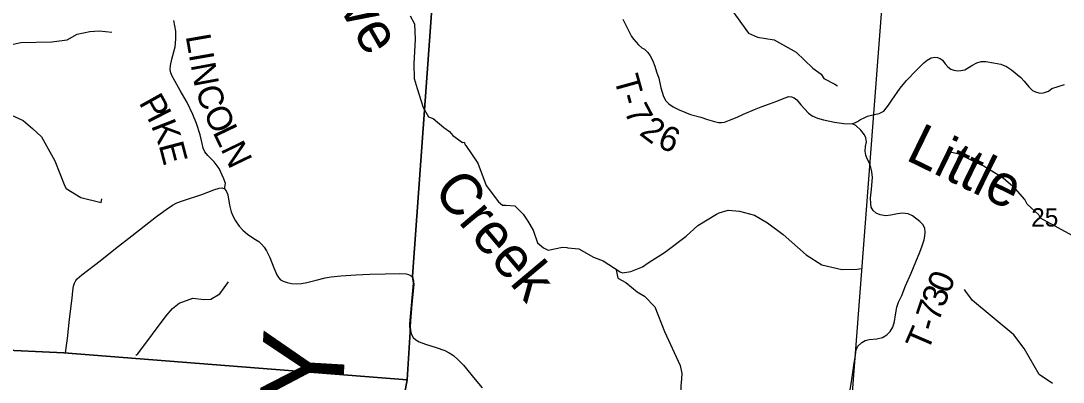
# Model space of a CAD drawing. Extents: x 1878108 to 2183446, y 146837 to 508383.
# Drawn here: x 2005354 to 2017962, y 246251 to 250622 of the extents above; entities that cross this region are included whole.
import ezdxf

# ---------------------------------------------------------------- set-up
doc = ezdxf.new("R2010")
doc.units = 0
for name, color, linetype in [('GM_X_Adjacent_County', 7, 'Continuous'), ('GM_X_Adjacent_County_Text', 7, 'Continuous'), ('GM_X_County', 7, 'Continuous'), ('GM_X_County_Road', 7, 'Continuous'), ('GM_X_County_Road_Text', 7, 'Continuous'), ('GM_X_Minor_River', 7, 'Continuous'), ('GM_X_Minor_River_Text', 7, 'Continuous'), ('GM_X_Section', 7, 'Continuous'), ('GM_X_Section_Text', 7, 'Continuous'), ('GM_X_State_Route', 7, 'Continuous'), ('GM_X_Township', 7, 'Continuous'), ('GM_X_Township_Road', 7, 'Continuous'), ('GM_X_Township_Road_Text', 7, 'Continuous')]:
    doc.layers.add(name, color=color, linetype=linetype)

msp = doc.modelspace()

# ---------------------------------------------------------------- linework, layer by layer
at = {"layer": 'GM_X_Adjacent_County'}
msp.add_lwpolyline([(2004152, 246687), (2005876, 246607), (2010027, 246281), (2009980, 246018)], dxfattribs=at)
at = {"layer": 'GM_X_County'}
msp.add_lwpolyline([(2009980, 246018), (2010027, 246281), (2005876, 246607), (2004152, 246687)], dxfattribs=at)
at = {"layer": 'GM_X_County_Road'}
msp.add_lwpolyline([(2007817, 248591), (2007821, 248610), (2007828, 248653), (2007810, 248709), (2007753, 248834), (2007694, 248917), (2007618, 248994), (2007581, 249038), (2007561, 249080), (2007548, 249139), (2007523, 249245), (2007479, 249381), (2007434, 249490), (2007367, 249634), (2007280, 249781), (2007219, 249888), (2007183, 249951), (2007169, 249992), (2007161, 250034), (2007163, 250082), (2007181, 250157), (2007219, 250306), (2007230, 250402), (2007227, 250496), (2007205, 250628)], dxfattribs=at)
at = {"layer": 'GM_X_Minor_River'}
for points in [[(2013772, 251010), (2014072, 250589), (2014154, 250472), (2014265, 250425), (2014465, 250392), (2014734, 250245), (2014934, 250048), (2015034, 249977), (2015066, 249926), (2015200, 249857), (2015234, 249835)], [(2010063, 250684), (2010115, 250586), (2010125, 250399), (2010107, 250104), (2010111, 249923), (2010147, 249805), (2010221, 249574), (2010285, 249462), (2010341, 249442), (2010471, 249332), (2010541, 249284), (2010579, 249234), (2010697, 249152), (2010715, 249154), (2010727, 249124), (2010737, 249114), (2010883, 248899), (2010983, 248630), (2011131, 248432), (2011181, 248394), (2011219, 248392), (2011328, 248384), (2011432, 248284), (2011486, 248198)], [(2004600, 249855), (2004761, 250044), (2004843, 250110), (2004983, 250172), (2005107, 250254), (2005245, 250334), (2005352, 250360), (2005727, 250369), (2005915, 250391), (2006037, 250463), (2006190, 250492), (2006300, 250501), (2006455, 250486)], [(2004105, 249555), (2004409, 249825), (2004489, 249871), (2004624, 249852), (2004802, 249728), (2005137, 249531), (2005381, 249417), (2005496, 249321), (2005603, 249219), (2005767, 248927), (2005888, 248621), (2005903, 248592), (2006079, 248486), (2006325, 248426), (2006334, 248470)], [(2018117, 248003), (2017688, 248235), (2017666, 248275), (2017526, 248403), (2017500, 248459), (2017380, 248595), (2017352, 248617), (2017236, 248717), (2016994, 248869), (2016699, 249011), (2016597, 249033), (2016597, 249031)], [(2011486, 248198), (2011550, 248088), (2011604, 247935), (2011678, 247877), (2011732, 247849), (2011908, 247884), (2011960, 247880), (2011972, 247878), (2012103, 247866), (2012283, 247764), (2012399, 247720), (2012603, 247584), (2012631, 247574), (2012734, 247589), (2012872, 247647), (2012944, 247696), (2013139, 247818), (2013403, 248016), (2013544, 248145), (2013770, 248284), (2013803, 248300), (2013911, 248332), (2014047, 248318), (2014227, 248271), (2014386, 248179), (2014576, 248039), (2014854, 247792), (2015044, 247672), (2015283, 247613), (2015471, 247619), (2015525, 247627), (2015521, 247625)], [(2012555, 247610), (2012576, 247511), (2012674, 247457), (2012811, 247345), (2012899, 247292)], [(2006744, 246576), (2006771, 246593), (2007112, 247053), (2007190, 247143), (2007270, 247205), (2007434, 247268), (2007569, 247251), (2007653, 247257), (2007763, 247321), (2007865, 247463)], [(2017832, 246234), (2017672, 246342), (2017492, 246658), (2017367, 246823), (2016865, 247238), (2016784, 247346), (2016767, 247373)], [(2012899, 247292), (2013021, 247164), (2013139, 246865), (2013328, 246452), (2013349, 246357), (2013342, 246237), (2013337, 246209), (2013344, 245910), (2013444, 245604), (2013458, 245517), (2013524, 245405), (2013665, 245296), (2013809, 245111), (2013907, 244990), (2014384, 244610), (2014515, 244517), (2014687, 244315), (2014752, 244179), (2014762, 244110)]]:
    msp.add_lwpolyline(points, dxfattribs=at)
at = {"layer": 'GM_X_Section'}
msp.add_lwpolyline([(2015798, 251134), (2021200, 250855), (2020937, 245497), (2015391, 245807)], close=True, dxfattribs=at)
at = {"layer": 'GM_X_State_Route'}
msp.add_lwpolyline([(2005895, 246605), (2005917, 246781), (2005942, 247014), (2005973, 247267), (2005983, 247354), (2005991, 247414), (2006004, 247448), (2006020, 247481), (2006037, 247502), (2006092, 247549), (2006314, 247719), (2006498, 247870), (2006696, 248023), (2006996, 248254), (2007113, 248341), (2007188, 248391), (2007242, 248419), (2007320, 248448), (2007544, 248521), (2007687, 248576), (2007752, 248598), (2007789, 248600), (2007817, 248591), (2007839, 248567), (2007856, 248517), (2007879, 248393), (2007900, 248312), (2007920, 248264), (2007951, 248204), (2007996, 248138), (2008040, 248089), (2008096, 248041), (2008173, 247991), (2008231, 247951), (2008266, 247922), (2008296, 247884), (2008324, 247840), (2008364, 247759), (2008413, 247635), (2008451, 247548), (2008471, 247516), (2008496, 247490), (2008527, 247471), (2008575, 247456), (2008627, 247446), (2008684, 247442), (2008747, 247445), (2008814, 247457), (2008927, 247486), (2009035, 247512), (2009108, 247526), (2009226, 247537), (2009406, 247549), (2009574, 247559), (2009760, 247563), (2009932, 247564), (2010016, 247561), (2010044, 247552), (2010078, 247533), (2010096, 247509), (2010105, 247474), (2010108, 247431), (2010085, 247193), (2010066, 246990), (2010064, 246922), (2010066, 246881), (2010077, 246836), (2010101, 246793), (2010134, 246762), (2010173, 246740), (2010247, 246711), (2010377, 246671), (2010484, 246633), (2010537, 246606), (2010588, 246574), (2010646, 246523), (2010709, 246456), (2010850, 246285), (2010934, 246182)], dxfattribs=at)
at = {"layer": 'GM_X_Township'}
for points in [[(2004300, 278840), (2009628, 278502), (2010382, 278455), (2012135, 278344), (2012117, 278083), (2011913, 274387), (2011747, 271387), (2011269, 264406), (2011141, 262669), (2010609, 254968), (2010345, 251810), (2010321, 250716), (2010093, 247533), (2010103, 247448), (2010061, 246956), (2010065, 246858), (2010027, 246281), (2005876, 246607), (2004152, 246687)], [(2009980, 246018), (2010027, 246281), (2010065, 246858), (2010061, 246956), (2010103, 247448), (2010093, 247533), (2010321, 250716), (2010345, 251810), (2010609, 254968), (2011141, 262669), (2011269, 264406), (2011747, 271387)]]:
    msp.add_lwpolyline(points, dxfattribs=at)
at = {"layer": 'GM_X_Township_Road'}
for points in [[(2012635, 250642), (2012685, 250546), (2012741, 250433), (2012769, 250395), (2012826, 250331), (2012864, 250296), (2012898, 250278), (2012939, 250238), (2012968, 250198), (2012996, 250145), (2013023, 250072), (2013045, 250004), (2013071, 249928), (2013097, 249813), (2013127, 249707), (2013156, 249656), (2013193, 249618), (2013245, 249582), (2013318, 249546), (2013453, 249490), (2013578, 249455), (2013659, 249430), (2013746, 249403), (2013794, 249393), (2013829, 249393), (2013865, 249398), (2013927, 249420), (2014020, 249458), (2014094, 249494), (2014227, 249549), (2014311, 249581), (2014410, 249619), (2014498, 249652), (2014589, 249688), (2014642, 249706), (2014678, 249703), (2014710, 249689), (2014739, 249668), (2014791, 249607), (2014881, 249504), (2014925, 249472), (2014990, 249445), (2015065, 249426), (2015195, 249398), (2015311, 249380), (2015415, 249378)], [(2015415, 249378), (2015473, 249403), (2015512, 249429), (2015548, 249444), (2015597, 249470), (2015675, 249490), (2015735, 249503), (2015794, 249529), (2015851, 249603), (2015888, 249662), (2015992, 249807), (2016068, 249902), (2016192, 250031), (2016278, 250115), (2016316, 250147), (2016366, 250173), (2016410, 250181), (2016443, 250177), (2016476, 250165), (2016501, 250145), (2016535, 250102), (2016568, 250065), (2016603, 250039), (2016639, 250027), (2016687, 250018), (2016725, 250020), (2016774, 250031), (2016859, 250082), (2016919, 250116), (2016971, 250129), (2017025, 250132), (2017121, 250116), (2017208, 250099), (2017278, 250069), (2017338, 250031), (2017449, 249936), (2017491, 249891), (2017546, 249822), (2017593, 249779), (2017626, 249763), (2017667, 249751), (2017705, 249748), (2017738, 249754), (2017783, 249773), (2017827, 249802), (2017902, 249829), (2017979, 249853)], [(2015384, 246157), (2015404, 246283), (2015429, 246454), (2015449, 246577), (2015460, 246642), (2015480, 246687), (2015525, 246731), (2015567, 246757), (2015617, 246767), (2015709, 246776), (2015776, 246790), (2015830, 246822), (2015869, 246863), (2015900, 246917), (2015921, 246985), (2015934, 247064), (2015951, 247157), (2015971, 247217), (2016012, 247299), (2016057, 247416), (2016122, 247568), (2016179, 247707), (2016227, 247823), (2016256, 247900), (2016280, 247974), (2016290, 248017), (2016294, 248064), (2016287, 248113), (2016263, 248158), (2016229, 248193), (2016138, 248262), (2016087, 248287), (2016013, 248295), (2015957, 248287), (2015879, 248271), (2015817, 248264), (2015750, 248274), (2015700, 248296), (2015664, 248329), (2015641, 248368), (2015634, 248412), (2015632, 248478), (2015642, 248586), (2015654, 248726), (2015649, 248794), (2015636, 248846), (2015619, 248902), (2015593, 248954), (2015576, 248999), (2015566, 249044), (2015573, 249102), (2015584, 249159), (2015577, 249205), (2015559, 249244), (2015514, 249301), (2015455, 249356), (2015415, 249378)]]:
    msp.add_lwpolyline(points, dxfattribs=at)

# ---------------------------------------------------------------- texts
at = {"layer": 'GM_X_Adjacent_County_Text'}
msp.add_text('LAWRENCE COUNTY', height=1000, rotation=86.6481, dxfattribs=at).set_placement((2008496, 233275))
at = {"layer": 'GM_X_County_Road_Text'}
for s, rotation, p in [('L', 279.8801, (2007347, 250438)), ('I', 279.8807, (2007385, 250217)), ('N', 280.5117, (2007407, 250092)), ('C', 287.655, (2007465, 249793)), ('P', 299.0998, (2006776, 249633)), ('I', 297.1376, (2006873, 249459)), ('O', 295.2839, (2007556, 249517)), ('K', 291.5197, (2006926, 249356)), ('L', 295.7181, (2007670, 249276)), ('E', 284.6776, (2007020, 249119)), ('N', 295.7187, (2007767, 249074))]:
    msp.add_text(s, height=300, rotation=rotation, dxfattribs=at).set_placement(p)
at = {"layer": 'GM_X_Minor_River_Text'}
for s, height, rotation, p in [('Cave', 500.1, 299.9967, (2008771, 251524)), ('Little', 500, 333.998, (2016042, 248948)), ('Creek', 500.1, 309.9958, (2010327, 248558))]:
    msp.add_text(s, height=height, rotation=rotation, dxfattribs=at).set_placement(p)
at = {"layer": 'GM_X_Section_Text'}
msp.add_text('25', height=221, rotation=0, dxfattribs=at).set_placement((2017575, 248134))
at = {"layer": 'GM_X_Township_Road_Text'}
for s, rotation, p in [('T', 285.4609, (2012526, 249927)), ('7', 297.8372, (2012644, 249524)), ('-', 285.0227, (2012585, 249711)), ('2', 323.1675, (2012823, 249252)), ('6', 336.619, (2013038, 249103)), ('0', 67.5356, (2016582, 247310)), ('3', 68.5958, (2016516, 247140)), ('7', 71.2343, (2016457, 246968)), ('-', 73.8409, (2016424, 246853)), ('T', 66.7015, (2016322, 246609))]:
    msp.add_text(s, height=300, rotation=rotation, dxfattribs=at).set_placement(p)

doc.saveas('drawing.dxf')
